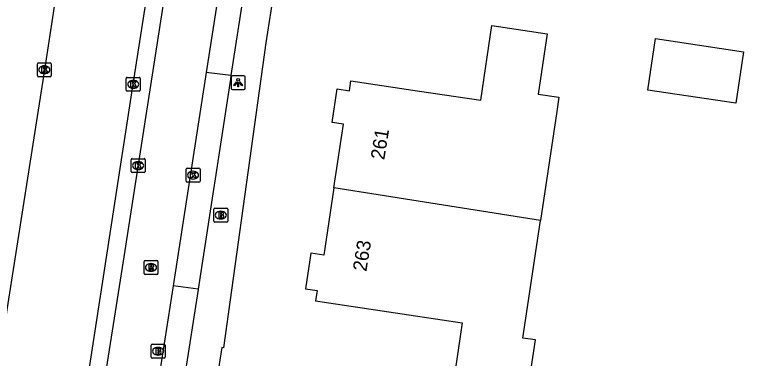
# Model space of a CAD drawing. Extents: x 161486 to 162249, y 379484 to 380829.
# Drawn here: x 161665.3 to 161717.8, y 380605.1 to 380629.8 of the extents above; entities that cross this region are included whole.
import ezdxf

# ---------------------------------------------------------------- set-up
doc = ezdxf.new("R2010")
doc.units = 0
for name, color, linetype in [('IMGEO_Brandkraan', 7, 'Continuous'), ('IMGEO_Kolk', 7, 'Continuous'), ('IMGEO_Lichtpunt', 7, 'Continuous'), ('IMGEO_Pand', 7, 'Continuous'), ('IMGEO_Pand_nummerreeks', 7, 'Continuous'), ('IMGEO_Parkeervlak_open', 7, 'Continuous'), ('IMGEO_Rijbaan_lokaal_open', 7, 'Continuous'), ('IMGEO_Rijbaan_regionaal_gesloten', 7, 'Continuous'), ('IMGEO_Rioolput', 7, 'Continuous'), ('IMGEO_Voetpad_open', 7, 'Continuous')]:
    doc.layers.add(name, color=color, linetype=linetype)

msp = doc.modelspace()

# ---------------------------------------------------------------- linework, layer by layer
at = {"layer": 'IMGEO_Brandkraan'}
for p, q in [((161679.685, 380614.934), (161679.685, 380615.786)), ((161679.76, 380615.86), (161680.612, 380615.86)), ((161680.173, 380615.64), (161680.198, 380615.64)), ((161680.686, 380615.786), (161680.686, 380614.934)), ((161680.612, 380614.86), (161679.76, 380614.86)), ((161680.196, 380615.08), (161680.171, 380615.08)), ((161675.168, 380605.141), (161675.168, 380605.993)), ((161675.243, 380606.067), (161676.095, 380606.067)), ((161676.169, 380605.993), (161676.169, 380605.141)), ((161675.656, 380605.847), (161675.681, 380605.847)), ((161676.095, 380605.067), (161675.243, 380605.067)), ((161675.679, 380605.287), (161675.654, 380605.287))]:
    msp.add_line(p, q, dxfattribs=at)
for points in [[(161679.685, 380614.934), (161679.685, 380615.786)], [(161679.76, 380615.86), (161680.612, 380615.86)], [(161680.033, 380615.56), (161680.033, 380615.16), (161680.246, 380615.16)], [(161680.264, 380615.56), (161680.033, 380615.56)], [(161680.212, 380615.479), (161680.158, 380615.479), (161680.158, 380615.403)], [(161680.158, 380615.403), (161680.211, 380615.403)], [(161680.686, 380615.786), (161680.686, 380614.934)], [(161680.612, 380614.86), (161679.76, 380614.86)], [(161680.22, 380615.327), (161680.158, 380615.327), (161680.158, 380615.246)], [(161680.158, 380615.246), (161680.22, 380615.246)], [(161675.168, 380605.141), (161675.168, 380605.993)], [(161675.243, 380606.067), (161676.095, 380606.067)], [(161676.169, 380605.993), (161676.169, 380605.141)], [(161675.516, 380605.767), (161675.516, 380605.367), (161675.729, 380605.367)], [(161675.747, 380605.767), (161675.516, 380605.767)], [(161675.695, 380605.686), (161675.641, 380605.686), (161675.641, 380605.61)], [(161675.641, 380605.61), (161675.694, 380605.61)], [(161675.703, 380605.534), (161675.641, 380605.534), (161675.641, 380605.453)], [(161675.641, 380605.453), (161675.703, 380605.453)], [(161676.095, 380605.067), (161675.243, 380605.067)]]:
    msp.add_lwpolyline(points, dxfattribs=at)
for centre, radius, start, end in [((161679.762, 380615.784), 0.0765, 91.552, 178.448), ((161679.762, 380615.784), 0.0765, 91.552, 178.448), ((161680.213, 380615.441), 0.0379, 267.8285, 90.9355), ((161680.268, 380615.415), 0.145, 59.4692, 91.5367), ((161680.293, 380615.462), 0.0922, 285.5137, 58.1501), ((161680.298, 380615.27), 0.105, 301.3115, 78.989), ((161680.61, 380615.784), 0.0765, 1.552, 88.448), ((161680.61, 380615.784), 0.0765, 1.552, 88.448), ((161679.762, 380614.936), 0.0765, 181.552, 268.448), ((161679.762, 380614.936), 0.0765, 181.552, 268.448), ((161680.221, 380615.286), 0.0404, 269.8759, 90.5077), ((161680.252, 380615.411), 0.251, 268.6676, 293.5347), ((161680.61, 380614.936), 0.0765, 271.552, 358.448), ((161680.61, 380614.936), 0.0765, 271.552, 358.448), ((161675.245, 380605.991), 0.0765, 91.552, 178.448), ((161675.245, 380605.991), 0.0765, 91.552, 178.448), ((161676.093, 380605.991), 0.0765, 1.552, 88.448), ((161676.093, 380605.991), 0.0765, 1.552, 88.448), ((161675.696, 380605.648), 0.0379, 267.8285, 90.9355), ((161675.704, 380605.493), 0.0404, 269.8759, 90.5077), ((161675.735, 380605.618), 0.251, 268.6676, 293.5347), ((161675.751, 380605.622), 0.145, 59.4692, 91.5367), ((161675.776, 380605.669), 0.0922, 285.5137, 58.1501), ((161675.781, 380605.477), 0.105, 301.3115, 78.989), ((161675.245, 380605.143), 0.0765, 181.552, 268.448), ((161675.245, 380605.143), 0.0765, 181.552, 268.448), ((161676.093, 380605.143), 0.0765, 271.552, 358.448), ((161676.093, 380605.143), 0.0765, 271.552, 358.448)]:
    msp.add_arc(centre, radius, start, end, dxfattribs=at)
for centre, major_axis, ratio, start_param, end_param in [((161680.172, 380615.36), (-0.387, 0.002), 0.722429, 4.712389, 7.853982), ((161680.197, 380615.36), (-0.39, 0.002), 0.717154, 1.570796, 4.712389), ((161675.655, 380605.567), (-0.387, 0.002), 0.722429, 4.712389, 7.853982), ((161675.68, 380605.567), (-0.39, 0.002), 0.717154, 1.570796, 4.712389)]:
    msp.add_ellipse(centre, major_axis=major_axis, ratio=ratio, start_param=start_param, end_param=end_param, dxfattribs=at)
at = {"layer": 'IMGEO_Kolk'}
for p, q in [((161666.974, 380625.392), (161666.974, 380626.244)), ((161667.049, 380626.318), (161667.901, 380626.318)), ((161667.462, 380626.098), (161667.487, 380626.098)), ((161667.975, 380626.244), (161667.975, 380625.392)), ((161667.485, 380625.538), (161667.46, 380625.538)), ((161667.901, 380625.318), (161667.049, 380625.318)), ((161673.377, 380624.344), (161673.377, 380625.196)), ((161673.452, 380625.27), (161674.304, 380625.27)), ((161673.865, 380625.05), (161673.89, 380625.05)), ((161674.378, 380625.196), (161674.378, 380624.344)), ((161673.888, 380624.49), (161673.863, 380624.49)), ((161674.304, 380624.27), (161673.452, 380624.27)), ((161673.73, 380618.494), (161673.73, 380619.346)), ((161673.805, 380619.42), (161674.657, 380619.42)), ((161674.218, 380619.2), (161674.243, 380619.2)), ((161674.731, 380619.346), (161674.731, 380618.494)), ((161674.241, 380618.64), (161674.216, 380618.64)), ((161677.686, 380617.811), (161677.686, 380618.663)), ((161677.761, 380618.737), (161678.613, 380618.737)), ((161678.174, 380618.517), (161678.199, 380618.517)), ((161678.687, 380618.663), (161678.687, 380617.811)), ((161674.657, 380618.42), (161673.805, 380618.42)), ((161678.613, 380617.737), (161677.761, 380617.737)), ((161678.197, 380617.957), (161678.172, 380617.957))]:
    msp.add_line(p, q, dxfattribs=at)
for points in [[(161666.974, 380625.392), (161666.974, 380626.244)], [(161667.049, 380626.318), (161667.901, 380626.318)], [(161667.295, 380626.018), (161667.418, 380626.018), (161667.418, 380625.867), (161667.548, 380626.018), (161667.712, 380626.018), (161667.566, 380625.867), (161667.719, 380625.618), (161667.567, 380625.618), (161667.482, 380625.782), (161667.418, 380625.715), (161667.418, 380625.618), (161667.295, 380625.618), (161667.295, 380626.018)], [(161667.975, 380626.244), (161667.975, 380625.392)], [(161667.901, 380625.318), (161667.049, 380625.318)], [(161673.377, 380624.344), (161673.377, 380625.196)], [(161673.452, 380625.27), (161674.304, 380625.27)], [(161673.698, 380624.97), (161673.821, 380624.97), (161673.821, 380624.819), (161673.951, 380624.97), (161674.115, 380624.97), (161673.969, 380624.819), (161674.122, 380624.57), (161673.97, 380624.57), (161673.885, 380624.734), (161673.821, 380624.667), (161673.821, 380624.57), (161673.698, 380624.57), (161673.698, 380624.97)], [(161674.378, 380625.196), (161674.378, 380624.344)], [(161674.304, 380624.27), (161673.452, 380624.27)], [(161673.73, 380618.494), (161673.73, 380619.346)], [(161673.805, 380619.42), (161674.657, 380619.42)], [(161674.051, 380619.12), (161674.174, 380619.12), (161674.174, 380618.969), (161674.304, 380619.12), (161674.468, 380619.12), (161674.322, 380618.969), (161674.475, 380618.72), (161674.323, 380618.72), (161674.238, 380618.884), (161674.174, 380618.817), (161674.174, 380618.72), (161674.051, 380618.72), (161674.051, 380619.12)], [(161674.731, 380619.346), (161674.731, 380618.494)], [(161677.686, 380617.811), (161677.686, 380618.663)], [(161677.761, 380618.737), (161678.613, 380618.737)], [(161678.687, 380618.663), (161678.687, 380617.811)], [(161674.657, 380618.42), (161673.805, 380618.42)], [(161678.007, 380618.437), (161678.13, 380618.437), (161678.13, 380618.286), (161678.26, 380618.437), (161678.424, 380618.437), (161678.278, 380618.286), (161678.431, 380618.037), (161678.279, 380618.037), (161678.194, 380618.201), (161678.13, 380618.134), (161678.13, 380618.037), (161678.007, 380618.037), (161678.007, 380618.437)], [(161678.613, 380617.737), (161677.761, 380617.737)]]:
    msp.add_lwpolyline(points, dxfattribs=at)
for centre, start, end in [((161667.051, 380626.242), 91.552, 178.448), ((161667.051, 380626.242), 91.552, 178.448), ((161667.899, 380626.242), 1.552, 88.448), ((161667.899, 380626.242), 1.552, 88.448), ((161667.051, 380625.394), 181.552, 268.448), ((161667.051, 380625.394), 181.552, 268.448), ((161667.899, 380625.394), 271.552, 358.448), ((161667.899, 380625.394), 271.552, 358.448), ((161673.454, 380625.194), 91.552, 178.448), ((161673.454, 380625.194), 91.552, 178.448), ((161674.302, 380625.194), 1.552, 88.448), ((161674.302, 380625.194), 1.552, 88.448), ((161673.454, 380624.346), 181.552, 268.448), ((161673.454, 380624.346), 181.552, 268.448), ((161674.302, 380624.346), 271.552, 358.448), ((161674.302, 380624.346), 271.552, 358.448), ((161673.807, 380619.344), 91.552, 178.448), ((161673.807, 380619.344), 91.552, 178.448), ((161674.655, 380619.344), 1.552, 88.448), ((161674.655, 380619.344), 1.552, 88.448), ((161677.763, 380618.661), 91.552, 178.448), ((161677.763, 380618.661), 91.552, 178.448), ((161678.611, 380618.661), 1.552, 88.448), ((161678.611, 380618.661), 1.552, 88.448), ((161673.807, 380618.496), 181.552, 268.448), ((161673.807, 380618.496), 181.552, 268.448), ((161674.655, 380618.496), 271.552, 358.448), ((161674.655, 380618.496), 271.552, 358.448), ((161677.763, 380617.813), 181.552, 268.448), ((161677.763, 380617.813), 181.552, 268.448), ((161678.611, 380617.813), 271.552, 358.448), ((161678.611, 380617.813), 271.552, 358.448)]:
    msp.add_arc(centre, 0.0765, start, end, dxfattribs=at)
for centre, major_axis, ratio, start_param, end_param in [((161667.461, 380625.818), (-0.387, 0.002), 0.722429, 4.712389, 7.853982), ((161667.486, 380625.818), (-0.39, 0.002), 0.717154, 1.570796, 4.712389), ((161673.864, 380624.77), (-0.387, 0.002), 0.722429, 4.712389, 7.853982), ((161673.889, 380624.77), (-0.39, 0.002), 0.717154, 1.570796, 4.712389), ((161674.217, 380618.92), (-0.387, 0.002), 0.722429, 4.712389, 7.853982), ((161674.242, 380618.92), (-0.39, 0.002), 0.717154, 1.570796, 4.712389), ((161678.173, 380618.237), (-0.387, 0.002), 0.722429, 4.712389, 7.853982), ((161678.198, 380618.237), (-0.39, 0.002), 0.717154, 1.570796, 4.712389)]:
    msp.add_ellipse(centre, major_axis=major_axis, ratio=ratio, start_param=start_param, end_param=end_param, dxfattribs=at)
at = {"layer": 'IMGEO_Lichtpunt'}
for p, q in [((161681.842, 380625.388), (161681.034, 380625.388)), ((161681.842, 380625.388), (161681.034, 380625.388)), ((161680.94, 380625.293), (161680.94, 380624.486)), ((161680.94, 380625.293), (161680.94, 380624.486)), ((161681.936, 380624.486), (161681.936, 380625.293)), ((161681.936, 380624.486), (161681.936, 380625.293)), ((161681.034, 380624.392), (161681.842, 380624.392)), ((161681.034, 380624.392), (161681.842, 380624.392))]:
    msp.add_line(p, q, dxfattribs=at)
for points in [[(161681.314, 380624.957), (161681.353, 380624.929), (161681.165, 380624.667), (161681.127, 380624.694), (161681.314, 380624.957)], [(161681.416, 380624.909), (161681.463, 380624.909), (161681.463, 380624.587), (161681.416, 380624.587), (161681.416, 380624.909)], [(161681.526, 380624.929), (161681.564, 380624.956), (161681.751, 380624.694), (161681.712, 380624.666), (161681.526, 380624.929)]]:
    msp.add_lwpolyline(points, dxfattribs=at)
msp.add_circle((161681.439, 380625.091), 0.0994, dxfattribs=at)
for centre, start, end in [((161681.034, 380625.293), 90, 180), ((161681.034, 380625.293), 90, 180), ((161681.842, 380625.293), 0, 90), ((161681.842, 380625.293), 0, 90), ((161681.034, 380624.486), 180, 270), ((161681.034, 380624.486), 180, 270), ((161681.842, 380624.486), 270, 0), ((161681.842, 380624.486), 270, 360)]:
    msp.add_arc(centre, 0.0946, start, end, dxfattribs=at)
at = {"layer": 'IMGEO_Pand'}
for points in [[(161688.336, 380617.311), (161689.023, 380621.906), (161688.204, 380622.029), (161688.564, 380624.435), (161689.451, 380624.302), (161689.558, 380625.022), (161694.504, 380624.283), (161698.915, 380623.623), (161699.718, 380628.991), (161703.687, 380628.398), (161703.038, 380624.059), (161704.543, 380623.834), (161704.389, 380622.805), (161703.216, 380614.962)], [(161717.279, 380623.409), (161710.948, 380624.356), (161711.503, 380628.064), (161717.833, 380627.117), (161717.279, 380623.409)], [(161688.336, 380617.311), (161687.614, 380612.476), (161686.663, 380612.618), (161686.281, 380610.06), (161687.125, 380609.934), (161687.013, 380609.186), (161697.574, 380607.607), (161696.942, 380603.375), (161701.887, 380602.635), (161702.283, 380602.576), (161702.852, 380606.383), (161701.954, 380606.517), (161703.216, 380614.962)], [(161703.216, 380614.962), (161697.597, 380615.849), (161688.336, 380617.311)]]:
    msp.add_lwpolyline(points, dxfattribs=at)
at = {"layer": 'IMGEO_Parkeervlak_open'}
for points in [[(161680.917, 380625.4), (161679.125, 380625.608)], [(161678.549, 380610.026), (161676.743, 380610.266)]]:
    msp.add_lwpolyline(points, dxfattribs=at)
at = {"layer": 'IMGEO_Rijbaan_lokaal_open'}
for points in [[(161670.173, 380593.181), (161670.306, 380593.817), (161673.164, 380612.049), (161679.792, 380654.611), (161681.911, 380668.265), (161681.466, 380668.839)], [(161680.036, 380631.48), (161679.125, 380625.608)], [(161679.125, 380625.608), (161676.743, 380610.266)], [(161676.743, 380610.266), (161674.598, 380596.45)]]:
    msp.add_lwpolyline(points, dxfattribs=at)
at = {"layer": 'IMGEO_Rijbaan_regionaal_gesloten'}
for points in [[(161665.377, 380568.264), (161666.644, 380577.811), (161667.768, 380585.303), (161668.85, 380592.276), (161670.749, 380604.536), (161673.878, 380624.77), (161677.535, 380648.259), (161680.22, 380665.224), (161680.68, 380668.409), (161683.394, 380685.989), (161683.565, 380687.03), (161683.651, 380687.555), (161684.438, 380692.656), (161687.73, 380713.853), (161689.372, 380724.138), (161690.713, 380733.056), (161692.699, 380746.151), (161693.32, 380750.34), (161693.892, 380754.498), (161694.597, 380759.447), (161695.308, 380764.889), (161696.352, 380772.576), (161696.737, 380775.208), (161698.248, 380785.538)], [(161668.85, 380592.276), (161670.749, 380604.536), (161673.878, 380624.77), (161677.535, 380648.259), (161680.22, 380665.224), (161680.68, 380668.409)], [(161668.766, 380634.148), (161667.475, 380625.818), (161664.782, 380608.542), (161664.675, 380607.854)]]:
    msp.add_lwpolyline(points, dxfattribs=at)
at = {"layer": 'IMGEO_Rioolput'}
for p, q in [((161674.659, 380611.17), (161674.659, 380612.022)), ((161674.734, 380612.096), (161675.586, 380612.096)), ((161675.147, 380611.876), (161675.172, 380611.876)), ((161675.66, 380612.022), (161675.66, 380611.17)), ((161675.17, 380611.316), (161675.145, 380611.316)), ((161675.586, 380611.096), (161674.734, 380611.096))]:
    msp.add_line(p, q, dxfattribs=at)
for points in [[(161674.659, 380611.17), (161674.659, 380612.022)], [(161674.734, 380612.096), (161675.586, 380612.096)], [(161675.248, 380611.794), (161674.996, 380611.796), (161674.996, 380611.396)], [(161675.174, 380611.715), (161675.12, 380611.715), (161675.12, 380611.634)], [(161675.66, 380612.022), (161675.66, 380611.17)], [(161674.996, 380611.396), (161675.12, 380611.396), (161675.12, 380611.558), (161675.131, 380611.558)], [(161675.12, 380611.634), (161675.172, 380611.634)], [(161675.178, 380611.529), (161675.249, 380611.396), (161675.389, 380611.396), (161675.324, 380611.522)], [(161675.586, 380611.096), (161674.734, 380611.096)]]:
    msp.add_lwpolyline(points, dxfattribs=at)
for centre, radius, start, end in [((161674.736, 380612.02), 0.0765, 91.552, 178.448), ((161674.736, 380612.02), 0.0765, 91.552, 178.448), ((161675.18, 380611.619), 0.0964, 77.0061, 93.1865), ((161675.194, 380611.676), 0.0378, 276.6634, 79.6772), ((161675.247, 380611.684), 0.109, 350.3612, 89.416), ((161675.584, 380612.02), 0.0765, 1.552, 88.448), ((161675.584, 380612.02), 0.0765, 1.552, 88.448), ((161674.736, 380611.172), 0.0765, 181.552, 268.448), ((161674.736, 380611.172), 0.0765, 181.552, 268.448), ((161675.13, 380611.505), 0.0533, 26.0293, 88.6989), ((161675.156, 380611.823), 0.19, 274.7715, 282.9687), ((161675.245, 380611.684), 0.112, 277.5842, 350.9817), ((161675.229, 380611.469), 0.108, 29.5134, 73.7905), ((161675.584, 380611.172), 0.0765, 271.552, 358.448), ((161675.584, 380611.172), 0.0765, 271.552, 358.448)]:
    msp.add_arc(centre, radius, start, end, dxfattribs=at)
for centre, major_axis, ratio, start_param, end_param in [((161675.146, 380611.596), (-0.387, 0.002), 0.722429, 4.712389, 7.853982), ((161675.171, 380611.596), (-0.39, 0.002), 0.717154, 1.570796, 4.712389)]:
    msp.add_ellipse(centre, major_axis=major_axis, ratio=ratio, start_param=start_param, end_param=end_param, dxfattribs=at)
at = {"layer": 'IMGEO_Voetpad_open'}
for points in [[(161689.026, 380663.962), (161684.141, 380632.376), (161683.425, 380627.743), (161680.38, 380605.802), (161680.26, 380605.833), (161679.923, 380603.696), (161679.803, 380603.707), (161679.209, 380599.887)], [(161681.815, 380631.23), (161681.749, 380630.803), (161680.917, 380625.4)], [(161680.917, 380625.4), (161680.875, 380625.128), (161678.549, 380610.026)], [(161678.549, 380610.026), (161678.548, 380610.018), (161676.839, 380599.119)]]:
    msp.add_lwpolyline(points, dxfattribs=at)

# ---------------------------------------------------------------- texts
at = {"layer": 'IMGEO_Pand_nummerreeks'}
for s, p in [('261', (161691.959, 380619.294)), ('263', (161690.669, 380611.264))]:
    msp.add_text(s, height=1, rotation=80.8673, dxfattribs=at).set_placement(p)

doc.saveas('drawing.dxf')
